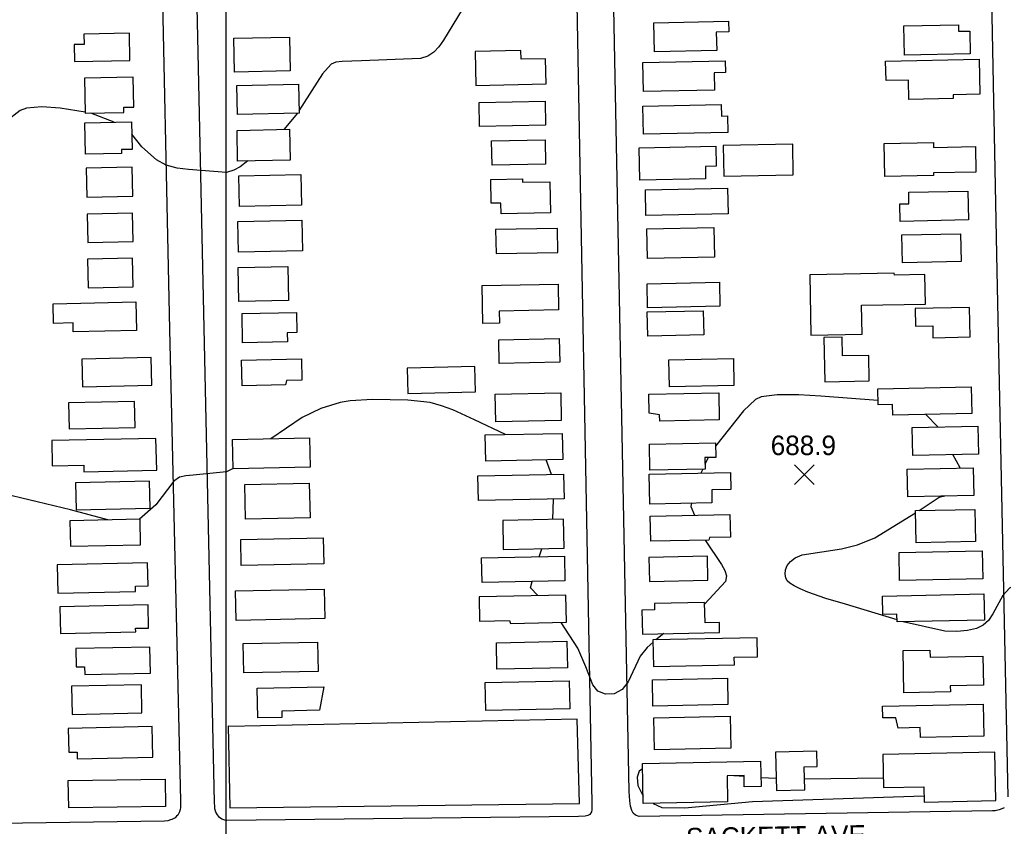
# Model space of a CAD drawing. Extents: x 79600 to 91800, y 75600 to 84400.
# Drawn here: x 82842 to 83598, y 76333 to 76952 of the extents above; entities that cross this region are included whole.
import ezdxf

# ---------------------------------------------------------------- set-up
doc = ezdxf.new("R2010")
doc.units = 0
for name, color, linetype in [('080-085$0$BLDG', 7, 'Continuous'), ('080-085$0$GRID', 7, 'Continuous'), ('080-085$0$INTER', 7, 'Continuous'), ('080-085$0$ROAD', 7, 'Continuous'), ('080-085$0$ROAD-NAME', 7, 'Continuous'), ('080-085$0$SPOTMARK', 7, 'Continuous'), ('080-085$0$SPOTS', 7, 'Continuous')]:
    doc.layers.add(name, color=color, linetype=linetype)

# ---------------------------------------------------------------- blocks, each defined once
blk = doc.blocks.new('080-085$0$SPOTS')
at = {"layer": '080-085$0$SPOTMARK'}
for p, q in [((-0.5, -0.5), (0.5, 0.5)), ((-0.5, 0.5), (0.5, -0.5))]:
    blk.add_line(p, q, dxfattribs=at)

msp = doc.modelspace()

# ---------------------------------------------------------------- linework, layer by layer
at = {"layer": '080-085$0$BLDG'}
for points in [[(83386.62, 76943.16), (83377.08, 76942.97), (83377.37, 76928.84), (83329.5, 76927.86), (83329.04, 76950.16), (83386.45, 76951.34)], [(83521.76, 76925.11), (83521.3, 76947.74), (83563.2, 76948.6), (83563.31, 76943.58), (83571.83, 76943.76), (83572.19, 76926.14)], [(82890.93, 76941.22), (82891.1, 76933.45), (82883.55, 76933.29), (82883.83, 76920.29), (82926.4, 76921.22), (82925.95, 76941.98)], [(83049.52, 76913.14), (83006.65, 76912.25), (83006.11, 76938.2), (83048.98, 76939.09)], [(83227.01, 76922.03), (83226.87, 76928.68), (83191.72, 76927.96), (83192.25, 76901.95), (83246.2, 76903.05), (83245.81, 76922.41)], [(83384.15, 76911.87), (83375.47, 76911.7), (83375.75, 76898.41), (83321.13, 76897.29), (83320.67, 76919.46), (83383.97, 76920.76)], [(83559.2, 76894.77), (83559.26, 76891.79), (83525.04, 76891.09), (83524.73, 76905.98), (83507.53, 76905.62), (83507.23, 76920.63), (83579.1, 76922.1), (83579.65, 76895.19)], [(82891.32, 76907.57), (82891.9, 76880.59), (82921.71, 76881.24), (82921.62, 76885.16), (82929.45, 76885.33), (82928.95, 76908.39)], [(83056.33, 76880.63), (83009.12, 76879.64), (83008.65, 76901.89), (83055.87, 76902.88)], [(83195.08, 76870.33), (83194.7, 76888.85), (83245.42, 76889.88), (83245.8, 76871.36)], [(83381.04, 76878.41), (83385.7, 76878.5), (83385.96, 76865.87), (83321.17, 76864.55), (83320.73, 76886), (83380.86, 76887.23)], [(82928.08, 76852.82), (82919.78, 76852.64), (82919.85, 76849.71), (82892.2, 76849.11), (82891.68, 76873.11), (82927.62, 76873.89)], [(83049.44, 76844.58), (83009.17, 76843.74), (83008.68, 76867.39), (83048.95, 76868.23)], [(83204.68, 76840.59), (83204.3, 76859.39), (83245.48, 76860.23), (83245.86, 76841.43)], [(83382.83, 76832.24), (83436.28, 76833.34), (83435.8, 76856.88), (83382.35, 76855.79)], [(83543.99, 76834.69), (83544.03, 76832.63), (83506.67, 76831.87), (83506.15, 76857.26), (83544.02, 76858.03), (83544.1, 76854.33), (83576.24, 76854.99), (83576.64, 76835.36)], [(83376.95, 76839.76), (83368.65, 76839.59), (83368.84, 76830.26), (83318.31, 76829.22), (83317.8, 76854.05), (83376.63, 76855.26)], [(82892.79, 76838.44), (82893.28, 76815.95), (82928.54, 76816.72), (82928.05, 76839.2)], [(83058.18, 76809.85), (83010.55, 76808.86), (83010.06, 76832.42), (83057.69, 76833.41)], [(83211.68, 76803.22), (83211.51, 76811.54), (83204.03, 76811.39), (83203.65, 76829.7), (83228.12, 76830.2), (83228.18, 76827.5), (83249.2, 76827.93), (83249.69, 76804)], [(83386.08, 76803.35), (83323.02, 76802.06), (83322.62, 76821.66), (83385.68, 76822.95)], [(83518.03, 76810.86), (83525.17, 76811.01), (83524.99, 76819.86), (83570.43, 76820.79), (83570.89, 76798.56), (83518.3, 76797.48)], [(82893.47, 76803.09), (82893.94, 76781.24), (82928.84, 76782), (82928.36, 76803.85)], [(83059.07, 76774.77), (83009.88, 76773.75), (83009.39, 76797.33), (83058.58, 76798.35)], [(83207.47, 76791.13), (83207.85, 76772.67), (83255.37, 76773.64), (83255, 76792.1)], [(83375.71, 76769.86), (83324.23, 76768.8), (83323.76, 76791.76), (83375.24, 76792.81)], [(83519.68, 76787.05), (83564.75, 76787.97), (83565.19, 76766.56), (83520.12, 76765.64)], [(82893.85, 76768.35), (82894.33, 76746.45), (82928.9, 76747.2), (82928.42, 76769.1)], [(83048.27, 76736.75), (83010.11, 76735.96), (83009.56, 76762.08), (83047.72, 76762.88)], [(83513.93, 76756.17), (83513.9, 76757.75), (83448.87, 76756.42), (83449.82, 76710.01), (83489.17, 76710.82), (83488.72, 76732.94), (83537.92, 76733.95), (83537.46, 76756.65)], [(83379.9, 76732.22), (83324.3, 76731.08), (83323.92, 76749.57), (83379.52, 76750.71)], [(83255.88, 76729.35), (83210.29, 76728.41), (83210.47, 76719.35), (83197.66, 76719.09), (83197.07, 76748.05), (83255.48, 76749.25)], [(82882.82, 76712.57), (82882.67, 76719.39), (82867.73, 76719.07), (82867.4, 76734.19), (82931.01, 76735.57), (82931.49, 76713.63)], [(83054.65, 76712.01), (83047.3, 76711.85), (83047.44, 76704.91), (83012.99, 76704.19), (83012.52, 76726.62), (83054.33, 76727.49)], [(83367.41, 76710.15), (83324.38, 76709.27), (83324, 76727.85), (83367.03, 76728.73)], [(83530.28, 76717.03), (83543.42, 76717.3), (83543.61, 76708.04), (83572.11, 76708.63), (83571.64, 76731.37), (83530, 76730.52)], [(83209.92, 76706.38), (83256.34, 76707.33), (83256.71, 76689.3), (83210.29, 76688.35)], [(83474.1, 76694.02), (83473.8, 76708.39), (83459.83, 76708.1), (83460.52, 76674.18), (83494.63, 76674.88), (83494.23, 76694.44)], [(82889.83, 76670.4), (82943.15, 76671.56), (82942.69, 76692.8), (82889.37, 76691.64)], [(83058.56, 76675.35), (83046.74, 76675.1), (83045.95, 76671.86), (83012.64, 76671.16), (83012.23, 76690.76), (83058.22, 76691.72)], [(83390.63, 76671.22), (83340.98, 76670.21), (83340.56, 76691.15), (83390.2, 76692.17)], [(83191.54, 76685.84), (83139.47, 76684.77), (83139.87, 76665.28), (83191.94, 76666.35)], [(83512.48, 76656.67), (83501.4, 76656.44), (83501.15, 76668.8), (83572.97, 76670.27), (83573.39, 76649.72), (83512.65, 76648.47)], [(82879.69, 76637.98), (82930.36, 76639.08), (82929.92, 76659.08), (82879.26, 76657.98)], [(83207.09, 76664.61), (83257.47, 76665.64), (83257.9, 76644.47), (83207.52, 76643.44)], [(83379.4, 76644.83), (83333.62, 76643.89), (83333.52, 76648.81), (83325.49, 76650.12), (83325.19, 76664.58), (83378.98, 76665.68)], [(83527.75, 76639.01), (83578.15, 76640.04), (83578.58, 76618.6), (83528.19, 76617.57)], [(82866.69, 76609.66), (82890.88, 76610.19), (82890.99, 76604.92), (82946.92, 76606.14), (82946.39, 76630.69), (82866.27, 76628.95)], [(83064.83, 76608.63), (83005.62, 76607.4), (83005.15, 76629.84), (83064.37, 76631.07)], [(83199.51, 76633.32), (83258.66, 76634.53), (83259.08, 76614.37), (83199.92, 76613.16)], [(83376.62, 76616.05), (83368.24, 76615.88), (83368.42, 76607.15), (83326.09, 76606.29), (83325.68, 76626.21), (83376.39, 76627.25)], [(83523.88, 76607.11), (83574.55, 76608.15), (83574.98, 76586.91), (83524.32, 76585.87)], [(83193.82, 76601.82), (83259.7, 76603.17), (83260.09, 76584.22), (83194.21, 76582.87)], [(83388.22, 76591.34), (83373.56, 76591.04), (83373.76, 76581.09), (83325.86, 76580.11), (83325.39, 76603.2), (83387.95, 76604.48)], [(82885.08, 76575.82), (82941.86, 76577.06), (82941.4, 76597.86), (82884.63, 76596.62)], [(83064.78, 76569.58), (83015.16, 76568.54), (83014.6, 76595.25), (83064.22, 76596.28)], [(83530.14, 76575.21), (83575.91, 76576.15), (83576.42, 76551.32), (83530.64, 76550.38)], [(82880.69, 76547.73), (82934.62, 76548.91), (82934.19, 76568.5), (82880.27, 76567.32)], [(83213.37, 76545.31), (83260.04, 76546.26), (83259.58, 76568.47), (83212.91, 76567.51)], [(83387.95, 76554.87), (83371.82, 76554.54), (83371.35, 76552.58), (83326.72, 76551.66), (83326.32, 76570.97), (83387.59, 76572.22)], [(83075.32, 76534.28), (83011.92, 76532.97), (83011.5, 76552.97), (83074.91, 76554.29)], [(83196.67, 76538.82), (83260.32, 76540.13), (83260.71, 76521.33), (83197.05, 76520.03)], [(83325.27, 76539.18), (83325.65, 76520.75), (83370.68, 76521.67), (83370.3, 76540.1)], [(83517.53, 76543.05), (83581.53, 76544.36), (83581.98, 76522.68), (83517.97, 76521.37)], [(82870.88, 76511.63), (82930.64, 76512.93), (82930.55, 76517.19), (82940.36, 76517.4), (82939.98, 76534.91), (82870.41, 76533.39)], [(83076.22, 76492.24), (83008.03, 76490.82), (83007.56, 76513.45), (83075.75, 76514.87)], [(83195.07, 76490.2), (83218.18, 76490.67), (83218.79, 76488.43), (83261.82, 76489.32), (83261.39, 76510.3), (83194.69, 76508.94)], [(83516.01, 76489.71), (83515.89, 76495.66), (83505.18, 76495.44), (83504.89, 76509.54), (83582.77, 76511.13), (83583.18, 76491.08)], [(82872.88, 76480.84), (82930.81, 76482.1), (82930.75, 76484.71), (82940.76, 76484.92), (82940.37, 76502.75), (82872.43, 76501.27)], [(83320.27, 76480.31), (83379.57, 76481.53), (83379.41, 76489.17), (83368.46, 76488.94), (83368.13, 76504.68), (83329.59, 76503.89), (83329.69, 76498.83), (83319.89, 76498.62)], [(83328.83, 76455.43), (83391.05, 76456.71), (83390.93, 76462.5), (83408.82, 76462.87), (83408.52, 76477.48), (83328.41, 76475.84)], [(82885, 76455.07), (82891.55, 76455.21), (82891.68, 76449.1), (82942.1, 76450.2), (82941.66, 76470.33), (82884.7, 76469.09)], [(83071.12, 76451.58), (83013.95, 76450.4), (83013.48, 76473), (83070.65, 76474.19)], [(83208.04, 76473.66), (83262.17, 76474.77), (83262.58, 76454.31), (83208.46, 76453.2)], [(83556.92, 76440.61), (83557.01, 76435.93), (83521.28, 76435.2), (83520.62, 76467.58), (83541.3, 76468.01), (83541.41, 76462.59), (83581.88, 76463.42), (83582.34, 76441.13)], [(82881.97, 76418.58), (82935.62, 76419.75), (82935.15, 76441.38), (82881.5, 76440.21)], [(83072.11, 76421.7), (83043.01, 76421.1), (83043.11, 76416.27), (83024.61, 76415.88), (83024.14, 76438.6), (83075.53, 76439.67)], [(83199.88, 76421.59), (83199.44, 76443.05), (83264.06, 76444.37), (83264.5, 76422.91)], [(83385.61, 76446.35), (83386.02, 76426.12), (83328.37, 76424.94), (83327.96, 76445.17)], [(83534.02, 76400.85), (83533.86, 76408.42), (83516.81, 76408.07), (83515.06, 76416.04), (83505.11, 76415.83), (83504.92, 76424.77), (83582.28, 76426.36), (83582.78, 76401.84)], [(83388.21, 76392.53), (83329.54, 76391.33), (83329.04, 76415.99), (83387.71, 76417.19)], [(83001.92, 76409.85), (83003.15, 76346.7), (83271.85, 76350.02), (83270.2, 76414.85), (83002.34, 76409.14)], [(82879.4, 76389.48), (82885.71, 76389.62), (82885.82, 76384.35), (82943.85, 76385.61), (82943.34, 76409.21), (82879, 76407.81)], [(83445.02, 76360.53), (83444.65, 76378.18), (83454.54, 76378.39), (83454.3, 76390.29), (83422.64, 76389.64), (83423.25, 76360.08)], [(83536.48, 76362.9), (83536.73, 76351.16), (83591.91, 76352.29), (83591.15, 76389.56), (83505.13, 76387.8), (83505.66, 76362.27)], [(83411.5, 76363.05), (83398.54, 76362.78), (83398.37, 76371.5), (83385.31, 76371.23), (83385.72, 76351.31), (83320.95, 76349.98), (83320.32, 76380.74), (83411.1, 76382.6)], [(82879, 76367.7), (82953.44, 76368.71), (82953.72, 76347.78), (82879.29, 76346.78)]]:
    msp.add_lwpolyline(points, close=True, dxfattribs=at)
at = {"layer": '080-085$0$GRID'}
msp.add_line((83000, 80000), (83000, 76000), dxfattribs=at)
at = {"layer": '080-085$0$INTER'}
for p, q in [((82914.35, 76873.6), (82896.3, 76880.68)), ((83055.17, 76880.6), (83044.76, 76868.14)), ((83547.66, 76639.42), (83538.13, 76649)), ((83250.32, 76602.98), (83246.29, 76614.11)), ((83370.78, 76615.93), (83368.35, 76610.73)), ((83564.53, 76607.94), (83558.9, 76618.2)), ((83366.65, 76607.12), (83365.2, 76604.01)), ((83251.33, 76568.3), (83251.88, 76584.05)), ((83240.9, 76539.73), (83242.97, 76545.91)), ((83336.87, 76480.65), (83330.66, 76475.88)), ((83398.38, 76370.77), (83390.67, 76371.34)), ((83423.05, 76369.41), (83411.36, 76369.9)), ((83505.51, 76369.63), (83444.85, 76368.87)), ((83328.56, 76350.14), (83335.22, 76347.02))]:
    msp.add_line(p, q, dxfattribs=at)
for points in [[(83192.39, 76978.1), (83171.08, 76942.61), (83167.38, 76936.7), (83163.79, 76931.61), (83159.93, 76927.49), (83155.36, 76924.49), (83149.76, 76922.66), (83104.34, 76920.78), (83089.48, 76920.3), (83084.62, 76919.7), (83081.07, 76918.3), (83074.33, 76910.79), (83056.3, 76882.29)], [(82891.88, 76881.44), (82872.7, 76884.38), (82858.59, 76885.48), (82846.76, 76884.48), (82841.91, 76882.57), (82831.62, 76874.39), (82825.9, 76868.41), (82814.78, 76855.43), (82810.15, 76848.61), (82806.69, 76841.02), (82801.19, 76796.52), (82792.34, 76756.61)], [(83017.05, 76843.91), (83011.05, 76839.46), (83006.34, 76836.76), (83000.72, 76834.93), (82971.48, 76837.41), (82962.66, 76838.43), (82954.2, 76840.68), (82946.69, 76844.77), (82935.52, 76854.84), (82927.82, 76864.39)], [(83215.1, 76633.64), (83191.29, 76645), (83174.6, 76652.53), (83165.9, 76655.78), (83157.2, 76658.18), (83140.01, 76660.06), (83112.79, 76660.51), (83095.67, 76659.59), (83087.93, 76658.32), (83073.07, 76653.75), (83058.67, 76646.7), (83034.6, 76630.45)], [(83501.33, 76659.91), (83457.41, 76663.06), (83440.47, 76664.07), (83431.86, 76664.27), (83423.74, 76664.14), (83411.56, 76662.56), (83407.25, 76660.54), (83397.97, 76651.98), (83376.44, 76624.69)], [(83005.61, 76607.61), (83000.68, 76604.88), (82975, 76602.35), (82969.23, 76602), (82964.51, 76600.79), (82960.14, 76597.76), (82946.23, 76579.52), (82933.83, 76568.49)], [(82909.33, 76567.96), (82880.7, 76575.8), (82790.8, 76597.21), (82775.42, 76600.63), (82763.79, 76602.28), (82760.25, 76602.24), (82757.84, 76601.38), (82749.64, 76587.91)], [(83533.05, 76575.27), (83548.32, 76585.5), (83552.76, 76586.45)], [(83358.08, 76580.77), (83357.61, 76578.27), (83360.27, 76571.66)], [(83515.98, 76491.25), (83476.34, 76503.2), (83461.31, 76507.71), (83447.4, 76512.61), (83441.56, 76515.08), (83436.89, 76517.34), (83433.61, 76519.33), (83431.56, 76521.29), (83430.42, 76523.56), (83429.99, 76526.38), (83430.34, 76529.57), (83431.63, 76532.87), (83434.01, 76536), (83437.76, 76538.8), (83443.17, 76541.09), (83473.19, 76545.91), (83485.73, 76548.75), (83499.02, 76554.37), (83530.17, 76573.34)], [(83368.55, 76552.52), (83381, 76533.8), (83383.74, 76529.13), (83384.98, 76524.94), (83384.12, 76520.63), (83368.16, 76503.58)], [(83239.89, 76509.86), (83234.17, 76515.73), (83235.6, 76520.82)], [(83643.23, 76497.1), (83639.1, 76498.17), (83633.66, 76502.64), (83627.41, 76512.42), (83622.73, 76516.72), (83616.36, 76518.95), (83609.21, 76518.64), (83602.51, 76515.58), (83597.21, 76509.82), (83589.6, 76495.9), (83586.21, 76490.71), (83582.27, 76487.09), (83577.06, 76484.64), (83570.12, 76483.05), (83561.85, 76482.35), (83552.84, 76482.64), (83520.62, 76489.8)], [(83328.45, 76474.18), (83323.9, 76470.04), (83318.65, 76463.19), (83309.37, 76443.47), (83304.75, 76437.64), (83298.61, 76434.48), (83291.96, 76434.14), (83286.13, 76436.52), (83282.1, 76441.35), (83276.8, 76455.2), (83270.52, 76469.4), (83257.71, 76489.23)], [(83320.41, 76376.8), (83317.85, 76374.81), (83316.35, 76370.29), (83316.68, 76363.8), (83320.84, 76355.81)], [(83335.22, 76347.02), (83352.94, 76346.77), (83404.96, 76351.53), (83536.63, 76355.91)]]:
    msp.add_lwpolyline(points, dxfattribs=at)
at = {"layer": '080-085$0$ROAD'}
for points in [[(83598.33, 76346.87), (83596.64, 76345.89), (83594.54, 76345.33), (83591.45, 76344.5), (83589.34, 76344.37), (83317.7, 76340.07), (83314.9, 76341.2), (83313.22, 76342.75), (83312.24, 76344.72), (83311.13, 76348.09), (83310.58, 76352.16), (83310.18, 76359.32), (83296.4, 77052.75)], [(83268.32, 77047.63), (83272.58, 76812.47), (83281.53, 76350.42), (83281.52, 76347.05), (83281.37, 76345.09), (83281.09, 76343.68), (83279.82, 76341.72), (83278.42, 76340.88), (83276.31, 76340.33), (83271.26, 76340.2), (83000.88, 76336.89), (82999.34, 76337.17), (82996.95, 76338.02), (82995.27, 76339.43), (82993.6, 76341.4), (82992.34, 76343.51), (82991.64, 76346.04), (82991.65, 76347.58), (82991.38, 76351.23), (82976.2, 77044.8)], [(83586.96, 77047.17), (83592.61, 76759.1), (83601.16, 76355.14)], [(82949.94, 77037.86), (82956.89, 76714.44), (82965.14, 76352.14), (82965.14, 76349.48), (82965.13, 76347.09), (82964.98, 76345.41), (82964.42, 76343.73), (82963.85, 76342.61), (82963.15, 76341.2), (82962.16, 76340.22), (82961.04, 76339.11), (82958.65, 76337.71), (82957.67, 76337.43), (82955.42, 76336.88), (82953.03, 76336.6), (82697.81, 76332.83)]]:
    msp.add_lwpolyline(points, dxfattribs=at)

# ---------------------------------------------------------------- block references
at = {"layer": '080-085$0$SPOTMARK', "xscale": 15, "yscale": 15}
msp.add_blockref('080-085$0$SPOTS', (83444.81, 76602.84), dxfattribs=at)

# ---------------------------------------------------------------- texts
at = {"layer": '080-085$0$ROAD-NAME'}
msp.add_text('SACKETT AVE.', height=15, rotation=0.96665, dxfattribs=at).set_placement((83354, 76316.22))
at = {"layer": '080-085$0$SPOTS'}
msp.add_text('688.9', height=15, dxfattribs=at).set_placement((83418.9, 76617.84))

doc.saveas('drawing.dxf')
